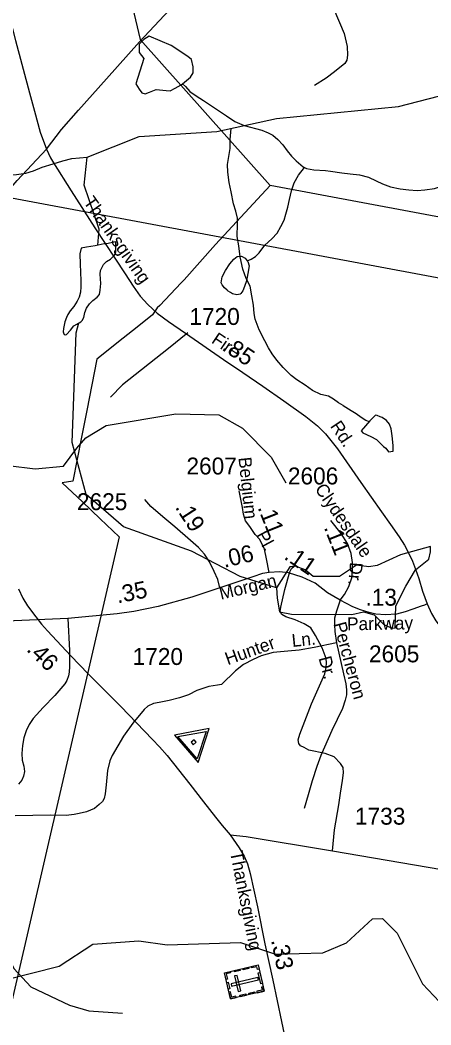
# Model space of a CAD drawing. Extents: x 2169602 to 2449496, y 721995 to 810662.
# Drawn here: x 2441788 to 2444820, y 769415 to 776836 of the extents above; entities that cross this region are included whole.
import ezdxf

# ---------------------------------------------------------------- set-up
doc = ezdxf.new("R2010")
doc.units = 0
doc.layers.add('Default', color=7, linetype='Continuous')

msp = doc.modelspace()

# ---------------------------------------------------------------- linework, layer by layer
at = {"layer": 'Default'}
for points in [[(2441798.7, 780395.2), (2442673.8, 776691.6), (2443633.7, 775614)], [(2441535.9, 779511.3), (2441535.7, 779452.7), (2441532, 779160.8), (2441539.8, 778901.5), (2441548.3, 778757.4), (2441557.6, 778574.1), (2441567.1, 778398.2), (2441592.5, 777989.1), (2441610.6, 777717.4), (2441620.5, 777608.4), (2441636.6, 777425.5), (2441651.1, 777291.7), (2441667.2, 777102.2), (2441685.6, 776963.9), (2441706.2, 776866.5), (2441754.9, 776684), (2441856.3, 776297.5), (2441893.5, 776163.4), (2441936.4, 776008.5), (2441982, 775883.4)], [(2443648.4, 777575.9), (2443689.8, 777520.8), (2443735.8, 777435.7), (2443781.8, 777304.7), (2443832.3, 777180.5), (2443843.8, 777146.1), (2443855.3, 777132.3), (2443882.9, 777113.9), (2443917.4, 777107), (2443951.9, 777102.4), (2444007, 777084), (2444048.4, 777033.4), (2444102.4, 776917.3), (2444180.6, 776738), (2444201.3, 776641.5), (2444203.6, 776577.1), (2444199, 776540.3), (2444185.2, 776515), (2444108.2, 776454.1), (2444046.1, 776408.2), (2443961.1, 776353)], [(2441982, 775883.4), (2442093.3, 776028.8), (2442218.3, 776171.9), (2442426.7, 776402.4), (2442670.3, 776676), (2442888.7, 776910.4)], [(2442987.2, 776366.2), (2443017.1, 776390.4), (2443045, 776414.6), (2443064.7, 776446.6), (2443066.1, 776490.6), (2443052.2, 776544.6), (2443026.1, 776566.4), (2442903.2, 776647.1), (2442740.5, 776716.1), (2442701, 776691.5), (2442666.5, 776657), (2442666.5, 776597.8), (2442701, 776553.5), (2442641.6, 776365.7), (2442665.6, 776326), (2442685.9, 776298.1), (2442710.1, 776292.1), (2442741.9, 776304.3), (2442791.7, 776322.7), (2442865.6, 776315.2), (2442895.5, 776313.5), (2442933.2, 776333.8), (2442975.7, 776357.8), (2442987.2, 776366.2)], [(2442284.1, 775822.6), (2442666.1, 775975.6), (2443240.3, 776013), (2443681.1, 776109), (2444580, 776198.9), (2445171.2, 776350.8), (2445337.1, 776436), (2445494.2, 776564)], [(2442987.2, 776366.2), (2443009.3, 776346.2), (2443041.7, 776308.5), (2443087.8, 776276.7), (2443141.8, 776241), (2443194.1, 776207.6), (2443310.5, 776128.3), (2443372.9, 776086.9), (2443441.1, 776057.5), (2443571.1, 776022.4), (2443619.3, 776002.6), (2443653.4, 775984.9), (2443690.1, 775955), (2443728.2, 775913.5), (2443758.4, 775869.7), (2443790.8, 775831.9), (2443824.6, 775796), (2443876.9, 775752.4), (2443887.3, 775748.4)], [(2444172.8, 773988.7), (2444136.8, 774008.8), (2444100.5, 774036.2), (2444064.2, 774058.3), (2444008.2, 774071.6), (2443946.1, 774101.3), (2443891.9, 774138.7), (2443831.4, 774178.7), (2443787.8, 774212), (2443728.9, 774269.6), (2443682.8, 774325.2), (2443648.3, 774370.9), (2443622.1, 774415.1), (2443593.8, 774466.8), (2443551.3, 774548.3), (2443522.8, 774628), (2443516.3, 774670), (2443510.1, 774730.1), (2443499.2, 774799.9), (2443484.9, 774869.8), (2443456.8, 774927.6), (2443432.2, 774997.4), (2443411.5, 775087.3), (2443403.1, 775169.4), (2443390.6, 775237), (2443392.2, 775330.8), (2443391.6, 775373.1), (2443379.3, 775424.8), (2443362.9, 775478.8), (2443346.3, 775568.5), (2443331.7, 775636.5), (2443321.3, 775712.2), (2443318.6, 775770.2), (2443326.4, 775814.5), (2443338.1, 775886.6), (2443337.5, 775954.4), (2443344.5, 776035.7)], [(2438093.5, 773689.2), (2438453.8, 773699.2), (2438831.9, 773712.4), (2438981.7, 773733.6), (2439077.4, 773758.1), (2439274.9, 773820.6), (2439432.5, 773876.5), (2439641.4, 773938), (2439989.4, 774057.9), (2440254.3, 774150.2), (2440317.6, 774177.9), (2440369, 774204.2), (2440429.7, 774245.1), (2440482.4, 774288.6), (2440547, 774344), (2440649.8, 774453.4), (2440725.3, 774547.3), (2441001.8, 774831.7), (2441167.9, 775020.2), (2441436.7, 775291.3), (2441606.7, 775466.6), (2441765.7, 775651.8), (2441982, 775883.4)], [(2440871.5, 775861.2), (2440887.1, 775853.6), (2440941.2, 775843.8), (2441025.3, 775838.3), (2441063, 775832.7), (2441147.3, 775821.1), (2441207.8, 775813.6), (2441277.5, 775806.4), (2441343.5, 775788.7), (2441399.7, 775761.1), (2441447.9, 775739.3), (2441505.9, 775717.9), (2441576.1, 775702.4), (2441642.3, 775694.9), (2441702, 775691.1), (2441760.2, 775695.7), (2441829.9, 775705.9), (2441885.7, 775722.6), (2441951.7, 775750.8), (2442031.5, 775773.2), (2442103.3, 775796), (2442170.9, 775814.2), (2442284.1, 775822.6)], [(2441982, 775883.4), (2442011.7, 775819.9), (2442034.7, 775781), (2442163.9, 775575.8), (2442340.6, 775302.9), (2442563.3, 774962.3), (2442621.6, 774870.7), (2442674.2, 774796.3), (2442729.5, 774734.4), (2442799.9, 774672.5), (2442884.1, 774610.6), (2443008.2, 774524.3), (2443289.6, 774328.1), (2443430.6, 774233.2), (2443579.6, 774131.2), (2443735.3, 774023.4), (2443896.9, 773909.5), (2443983.2, 773840.1), (2444042.2, 773779.9), (2444130.2, 773669.6), (2444301.5, 773421.5), (2444454.3, 773203.5), (2444521.2, 773111.4), (2444586.2, 773018.9), (2444623.8, 772957.8), (2444661.1, 772886.4), (2444683, 772840.2), (2444707.2, 772780.3), (2444729.9, 772710.9), (2444758.6, 772618), (2444792, 772523.9)], [(2442362.2, 775173.7), (2442371.2, 775292.7), (2442260.1, 775616.5), (2442284.1, 775822.6)], [(2446480.6, 773236.4), (2446426, 773239), (2446449.3, 774010.7), (2446471.1, 774632.6), (2440617.9, 775726.8)], [(2443464.1, 775057.8), (2443493.8, 775070), (2443525.6, 775090.3), (2443551.7, 775116.4), (2443595.1, 775172.7), (2443647, 775221.3), (2443684.5, 775263.4), (2443712.2, 775311.6), (2443735.8, 775359.5), (2443749.5, 775403.7), (2443763.1, 775454), (2443777, 775509.9), (2443790.1, 775576), (2443811.7, 775634.1), (2443843.7, 775690.1), (2443887.3, 775748.4)], [(2443887.3, 775748.4), (2443902.9, 775740.7), (2443957, 775730.9), (2444041.1, 775725.5), (2444078.9, 775719.8), (2444163.1, 775708.3), (2444223.6, 775700.8), (2444293.3, 775693.5), (2444359.4, 775675.8), (2444415.5, 775648.3), (2444463.7, 775626.4), (2444521.8, 775605.1), (2444591.9, 775589.6), (2444658.1, 775582), (2444717.8, 775578.3), (2444776, 775582.9), (2444845.7, 775593.1), (2444901.5, 775609.8), (2444967.5, 775638), (2445047.3, 775660.4), (2445119.1, 775683.2), (2445186.7, 775701.4), (2445299.9, 775709.8)], [(2443633.7, 775614), (2443229.5, 775178.5), (2442998, 774917.7), (2442977.5, 774894.6), (2442818.4, 774728.1), (2442799.7, 774710.5), (2442766.3, 774660.4), (2442650.7, 774568.1), (2442513.9, 774458.7), (2442376.9, 774349.3), (2442355.2, 774331.8), (2442280.3, 773953.6), (2442241, 773755.7), (2442176.6, 773430.1), (2442099.5, 773419.2), (2442248.8, 773277), (2442379.8, 773152.4), (2442520, 773018.7), (2439904.4, 761709.6)], [(2449496.4, 773123.5), (2449441.8, 773126.1), (2449465.2, 773897.9), (2449486.9, 774519.8), (2443633.7, 775614)], [(2442409, 775182.4), (2442341.5, 775169.9), (2442277.8, 775159.2), (2442237.8, 775151.1), (2442229.8, 775110.9), (2442230.8, 775033.3), (2442233.1, 774974.9), (2442235.1, 774911.3), (2442235.5, 774867.1), (2442233.5, 774827.2), (2442224.2, 774788.9), (2442210.1, 774761), (2442184.5, 774721.1), (2442157, 774688.7), (2442141, 774662.7), (2442129.3, 774640.5), (2442119.2, 774608.4), (2442107.6, 774558.3), (2442105.7, 774532.6), (2442109.8, 774518.6), (2442113.7, 774516.4)], [(2442113.7, 774516.4), (2442119.9, 774512.6), (2442130.1, 774514.7), (2442160.1, 774546.7), (2442185.5, 774576.9), (2442207.4, 774591.1), (2442235.1, 774607.5), (2442247, 774617.5), (2442259.3, 774639.6), (2442266.7, 774677.4), (2442278.6, 774707.6), (2442300.5, 774739.6), (2442324.5, 774766), (2442357.7, 774790.2), (2442373.9, 774810.1), (2442379.7, 774842), (2442383.4, 774890.2), (2442378.8, 774960.2), (2442380.7, 774986.3), (2442402.4, 775032.1), (2442426.2, 775052.4), (2442454.1, 775070.5), (2442470.1, 775084.7), (2442483.8, 775100.9), (2442493.9, 775125), (2442495.3, 775169), (2442493.3, 775182.6), (2442495.1, 775199), (2442425.2, 775184.4), (2442409, 775182.4)], [(2443464.1, 775057.8), (2443468.2, 775054), (2443478.7, 775022), (2443468.6, 774963.9), (2443459, 774909.8), (2443443.6, 774867.9), (2443431.7, 774837.6), (2443417.4, 774817.5), (2443411.6, 774811.4), (2443387.6, 774807.3), (2443355.8, 774815), (2443341.9, 774823.2), (2443323.8, 774834.9), (2443315.4, 774841), (2443295.3, 774858.6), (2443279.6, 774880.5), (2443271.1, 774896.7), (2443278.9, 774940.6), (2443304.6, 774987), (2443336.4, 775035), (2443365.9, 775069.5), (2443389.9, 775089.3), (2443421.7, 775091.4), (2443447.9, 775077.7), (2443464.1, 775057.8)], [(2443680.1, 772641.9), (2443413.1, 772726), (2443053.2, 772913.8), (2442552.1, 773094.6), (2442276.1, 773333.1), (2442173.2, 773715.7), (2442201.3, 774525.4), (2442221.7, 774599.6)], [(2443027, 774527), (2442883.7, 774411), (2442544.7, 774142.6), (2442456, 774051.6)], [(2444172.8, 773988.7), (2444231, 773951.7), (2444267.6, 773930), (2444304.2, 773903.3), (2444338.8, 773881.6), (2444362.6, 773870.4)], [(2441453, 773556.9), (2441499.1, 773570), (2441900, 773522.5), (2442108.1, 773541.2), (2442206.9, 773673.6), (2442273, 773751), (2442422, 773843.1), (2442937.9, 773927.7), (2443253.9, 773921.2), (2443430.1, 773822.5), (2443640, 773608.3), (2443748.9, 773419.1)], [(2444460, 773900.2), (2444444.9, 773905.6), (2444424.3, 773915.4), (2444410.5, 773917.4), (2444368.3, 773877.1), (2444304.7, 773802.1), (2444317.1, 773786.8), (2444376.1, 773761.2), (2444419.4, 773738.6), (2444468.9, 773688), (2444488.2, 773674.8), (2444505.9, 773647.3), (2444524.5, 773649.3), (2444541.2, 773651.2), (2444541.2, 773693.5), (2444534.9, 773766.5), (2444525.5, 773816.2), (2444513.7, 773850.6), (2444493.1, 773879.1), (2444460, 773900.2)], [(2443625, 772756.9), (2443606.5, 772857), (2443590.7, 772928.2), (2443556.4, 772999.4), (2443523.5, 773037.6), (2443483.9, 773095.6), (2443452.3, 773137.8), (2443436.5, 773186.6), (2443428.5, 773236.7), (2443404.8, 773359.3)], [(2443262.5, 772642.2), (2443246.6, 772705.5), (2443219, 772764.8), (2443184.7, 772834.6), (2443149.1, 772891.3), (2443105.6, 772940.1), (2443046.3, 772992.8), (2442929, 773094.3), (2442842, 773166.8), (2442753.6, 773244.6), (2442707.5, 773294.7)], [(2444150.9, 772551.2), (2444182.6, 772594.7), (2444214.2, 772654), (2444236.6, 772716), (2444241.9, 772771.4), (2444241.9, 772830.7), (2444231.3, 772896.6), (2444203.6, 772970.4), (2444157.5, 773044.2), (2444081.1, 773139.1)], [(2443680.1, 772641.9), (2443685.7, 772565.5), (2443702.4, 772465.8), (2443791, 772449.2), (2444235.2, 772446.5), (2444323, 772465.8), (2444400.6, 772443.7), (2444472.7, 772371.7), (2444522.5, 772349.5), (2444555.8, 772344), (2444561.3, 772510.1), (2444635.3, 772655.5), (2444705.4, 772775.9), (2444805.2, 772853.5), (2444816.2, 772908.8), (2444816.2, 772947.6), (2444594.6, 772886.7), (2444422.8, 772809.1), (2444361.8, 772798.1), (2444271.6, 772810), (2444145.7, 772726.1), (2443951.7, 772726.1), (2443890.8, 772775.9), (2443818.7, 772803.6), (2443779.9, 772798.1), (2443680.1, 772641.9)], [(2444093.1, 770699.9), (2444108.9, 770855.5), (2444139.3, 771040), (2444153.8, 771127), (2444168.3, 771219.3), (2444174.8, 771277.3), (2444172.2, 771315.5), (2444153.8, 771345.9), (2444106.3, 771396), (2444039.1, 771418.4), (2443919.1, 771444.7), (2443884.8, 771463.2), (2443857.2, 771476.4), (2443844, 771493.5), (2443840, 771521.2), (2443853.2, 771563.4), (2443937.6, 771786.1), (2444036.4, 772008.9), (2444047, 772053.7), (2444049.6, 772088), (2444045.7, 772121), (2444018, 772198.7), (2443969.2, 772291), (2443933.6, 772346.4), (2443884.8, 772376.7), (2443817.6, 772407), (2443749.1, 772428.1), (2443720.1, 772445.2), (2443708.2, 772469), (2443712.2, 772499.3), (2443742.5, 772631.1), (2443778.1, 772761.6), (2443789.9, 772786.6), (2443811, 772803.8)], [(2443625, 772756.9), (2443576.8, 772749), (2443504.7, 772725), (2443262.5, 772642.2)], [(2444150.9, 772551.2), (2444057.3, 772606.6), (2443966.4, 772676.5), (2443870.1, 772721.3), (2443770, 772754.2), (2443701.4, 772760.8), (2443625, 772756.9)], [(2443262.5, 772642.2), (2443054.2, 772574.9), (2442807.7, 772505.1), (2442627.7, 772468.2), (2442503.8, 772451), (2442140.7, 772416.8), (2441286.5, 772379.9)], [(2441776.2, 772636.7), (2441807.6, 772567), (2441841.4, 772511.2), (2441904.8, 772429.5), (2441946.9, 772375.4), (2441989, 772325.4), (2442162.8, 772140), (2442291.2, 772008.3), (2442530.7, 771766), (2442766, 771523.2), (2442816.2, 771468.3), (2442873.2, 771403.9), (2443040.4, 771193.7), (2443140.3, 771063.3), (2443230.7, 770950.2), (2443278.6, 770889), (2443308.4, 770854), (2443337.7, 770818.4)], [(2444150.9, 772551.2), (2444122.6, 772469.5), (2444109.4, 772419.4), (2444108.1, 772369.3), (2444110.7, 772320.5), (2444122.6, 772236.2)], [(2444792, 772523.9), (2444772.2, 772515.6), (2444747.4, 772507.4), (2444687.6, 772485.9), (2444629.3, 772466.5), (2444566.1, 772448.4), (2444484.4, 772444.4), (2444414.6, 772449.7), (2444363.1, 772460.3), (2444299.9, 772480), (2444243.2, 772502.4), (2444150.9, 772551.2)], [(2444792, 772523.9), (2444823.4, 772454.1), (2444857.2, 772398.4), (2444920.6, 772316.6), (2444962.7, 772262.6), (2445004.9, 772212.6), (2445178.7, 772027.2), (2445307.1, 771895.5), (2445546.5, 771653.2), (2445781.9, 771410.4), (2445832, 771355.5), (2445889, 771291.1), (2446056.2, 771080.9), (2446156.1, 770950.4), (2446246.6, 770837.3), (2446294.5, 770776.2), (2446324.2, 770741.1), (2446353.5, 770705.6)], [(2442140.7, 772416.8), (2442152.5, 772180.8), (2442153.2, 772062.2), (2442150.6, 772020), (2442144, 771992.3), (2442132.1, 771959.4), (2442118.9, 771934.3), (2442045.1, 771848.6), (2441958.1, 771760.3), (2441884.9, 771678.6), (2441855.9, 771633.8), (2441833.5, 771587.6), (2441815.1, 771534.9), (2441804.5, 771479.5), (2441801.2, 771420.2), (2441803.9, 771371.4), (2441815.7, 771325.3), (2441819.7, 771285.8), (2441813.1, 771252.8), (2441801.2, 771223.8), (2441776.2, 771193.5)], [(2444122.6, 772236.2), (2443959.1, 772201.9), (2443848.4, 772182.1), (2443762.7, 772175.5), (2443655.9, 772166.3), (2443567.6, 772141.3), (2443508.3, 772114.9), (2443437.1, 772078), (2443377.1, 772029.2), (2443273.4, 771929.4)], [(2444122.6, 772236.2), (2444175.3, 772008.1), (2444191.8, 771933), (2444197.1, 771890.8), (2444197.1, 771853.9), (2444187.8, 771814.4), (2444168.1, 771751.1), (2444088.3, 771590.3), (2444008.6, 771405.7), (2443976.9, 771322.7), (2443943.3, 771218.5), (2443913, 771114.4), (2443884, 771014.2)], [(2443273.4, 771929.4), (2443244.7, 771923.8), (2443180.1, 771914.5), (2443093.1, 771885.5), (2443031.1, 771852.6), (2442963.9, 771830.2), (2442888.7, 771810.4), (2442814.9, 771797.2), (2442772.7, 771789.3), (2442730.6, 771768.2), (2442702.9, 771744.5), (2442620.5, 771644.3), (2442550.6, 771548.1), (2442468.2, 771405.7), (2442451.1, 771364.8), (2442434, 771293.7), (2442424.1, 771186.9), (2442416.2, 771121), (2442408.3, 771086.7), (2442395.1, 771065.6), (2442371.4, 771043.2), (2442335.8, 771014.2), (2442277.8, 770987.8), (2442225, 770976), (2442186.8, 770968.1), (2442127.5, 770962.8), (2442011.5, 770964.1), (2441752.5, 770960.2)], [(2443337.7, 770818.4), (2443456.4, 770806.7), (2444093.1, 770699.9), (2444900.8, 770562.6), (2445140.8, 770517.4), (2445362.4, 770474.4), (2445516.3, 770437.4), (2445807.6, 770375.7), (2446135.4, 770299.4), (2446480.6, 770214.2)], [(2443337.7, 770818.4), (2443404.6, 770722.7), (2443441.3, 770661.6), (2443466.7, 770605.4), (2443486.1, 770532.7), (2443539.8, 770288.3), (2443595.1, 770013.8), (2443652.5, 769746.2), (2443716.5, 769439.9), (2443773.7, 769171.1)], [(2437319.2, 768625.6), (2437385.2, 768693.1), (2437458.2, 768901.5), (2437607.3, 769010.1), (2438014.1, 769231.4), (2438204.2, 769532.6), (2438436.1, 769734.5), (2438651.2, 769858), (2439059.2, 769961.2), (2439308.2, 770123.4), (2439649.2, 770149.3), (2439857.1, 770118.8), (2440399.3, 770137.2), (2440658.2, 770049.9), (2441007.2, 770059.2), (2441182.1, 770134.4), (2441372.2, 770310.9), (2441447.1, 770312.6), (2441556.2, 770205.4), (2441742.1, 769831), (2441868.2, 769697.2), (2442152.2, 769560.3), (2442294.1, 769517.9), (2442544.1, 769503)], [(2440335, 768512.7), (2440401, 768580.3), (2440474, 768788.7), (2440623.1, 768897.2), (2441029.9, 769118.5), (2441220, 769419.8), (2441451.9, 769621.6), (2441667, 769745.1), (2442075.1, 769848.3), (2442324, 770010.6), (2442665, 770036.4), (2442872.9, 770005.9), (2443415.1, 770024.4), (2443674.1, 769937.1), (2444023.1, 769946.4), (2444198, 770021.6), (2444388.1, 770198.1), (2444462.9, 770199.8), (2444572, 770092.6), (2444758, 769718.1), (2444884.1, 769584.4), (2445168.1, 769447.4), (2445310, 769405.1), (2445559.9, 769390.2)]]:
    msp.add_lwpolyline(points, dxfattribs=at)
for points in [[(2443101.7, 771353.8), (2443184.5, 771603.2), (2442926.3, 771555.7)], [(2443093.9, 771381.3), (2442952.5, 771544), (2443160.5, 771582.3)], [(2443066.2, 771484.2), (2443087.6, 771502.7), (2443071.7, 771521), (2443050.3, 771502.5)], [(2443341.2, 769606.7), (2443295.8, 769800.6), (2443543.8, 769858.6), (2443589.1, 769664.7)], [(2443476, 769831), (2443433.8, 769821.2), (2443431.2, 769832.3), (2443473.4, 769842.1)], [(2443551.3, 769826.3), (2443540.1, 769823.7), (2443535.1, 769845.1), (2443495.8, 769835.9), (2443493.2, 769846.8), (2443543.8, 769858.6)], [(2443338, 769810.5), (2443340.6, 769799.5), (2443309.3, 769792.2), (2443318.5, 769752.7), (2443307.7, 769750.1), (2443295.9, 769800.7)], [(2443344.9, 769719.6), (2443349.1, 769701.4), (2443546.6, 769747.6), (2443542.3, 769765.7)], [(2443411.8, 769816.1), (2443369.6, 769806.2), (2443367, 769817.3), (2443409.2, 769827.1)], [(2443398.1, 769662), (2443416.3, 769666.2), (2443389.5, 769780.9), (2443371.3, 769776.6)], [(2443564.8, 769718), (2443545.5, 769800.7), (2443556.6, 769803.3), (2443575.9, 769720.6)], [(2443324.3, 769678.9), (2443312.5, 769729.3), (2443323.6, 769731.9), (2443335.4, 769681.5)], [(2443581.5, 769696.9), (2443570.3, 769694.3), (2443575.3, 769672.9), (2443536, 769663.7), (2443538.5, 769652.8), (2443589.1, 769664.6)], [(2443383.3, 769616.6), (2443380.8, 769627.6), (2443349.4, 769620.3), (2443340.2, 769659.8), (2443329.3, 769657.3), (2443341.2, 769606.7)], [(2443455.5, 769633.5), (2443413.4, 769623.6), (2443410.8, 769634.7), (2443453, 769644.5)], [(2443521, 769648.8), (2443478.8, 769638.9), (2443476.2, 769650), (2443518.4, 769659.8)]]:
    msp.add_lwpolyline(points, close=True, dxfattribs=at)

# ---------------------------------------------------------------- texts
for s, height, rotation, p in [('Thanksgiving', 95, 305.01527, (2442251.8, 775492.5)), ('Fire', 95, 326.07893, (2443193.7, 774456.6)), ('.85', 125, 326.07893, (2443270.7, 774404.8)), ('Rd.', 95, 303.54239, (2444073.2, 773837.5)), ('Belgium', 95, 276.11127, (2443399.1, 773604.1)), ('Clydesdale', 95, 304.58196, (2443959.5, 773373.3)), ('.19', 125, 302.94551, (2442928.3, 773238)), ('.11', 125, 291.67395, (2443539.1, 773236.4)), ('Pl.', 95, 298.28363, (2443526.5, 773034.8)), ('.11', 125, 291.67395, (2444028.2, 773088.7)), ('.06', 125, 13.157, (2443295.3, 772790.5)), ('.11', 125, 325.88083, (2443728.8, 772861.1)), ('Dr.', 95, 265.45995, (2444222.9, 772834.9)), ('.35', 125, 11.6557, (2442507.9, 772527.3)), ('Morgan', 95, 13.48338, (2443270.1, 772554.4)), ('.13', 125, 0.20314, (2444336.9, 772510.6)), ('Parkway', 95, 0.87514, (2444201.7, 772329)), ('Percheron', 95, 285.22016, (2444099.1, 772376.8)), ('Ln.', 95, 5.96874, (2443797.6, 772205.9)), ('Hunter', 95, 19.76004, (2443320.5, 772070.9)), ('.46', 125, 315.06703, (2441829.7, 772181.8)), ('Dr.', 95, 285.22016, (2443989.8, 772124.2)), ('Thanksgiving', 95, 281.34253, (2443336, 770690.5)), ('.33', 125, 281.42659, (2443639.8, 770040.7))]:
    msp.add_text(s, height=height, rotation=rotation, dxfattribs=at).set_placement(p)
for s, p in [('1720', (2443037.7, 774584.6)), ('2607', (2443015.6, 773480.2)), ('2606', (2443764.4, 773406.6)), ('2625', (2442207.6, 773216.7)), ('2605', (2444362.8, 772092.9)), ('1720', (2442618.5, 772073.4)), ('1733', (2444259.5, 770894))]:
    msp.add_text(s, height=125, dxfattribs=at).set_placement(p)

doc.saveas('drawing.dxf')
